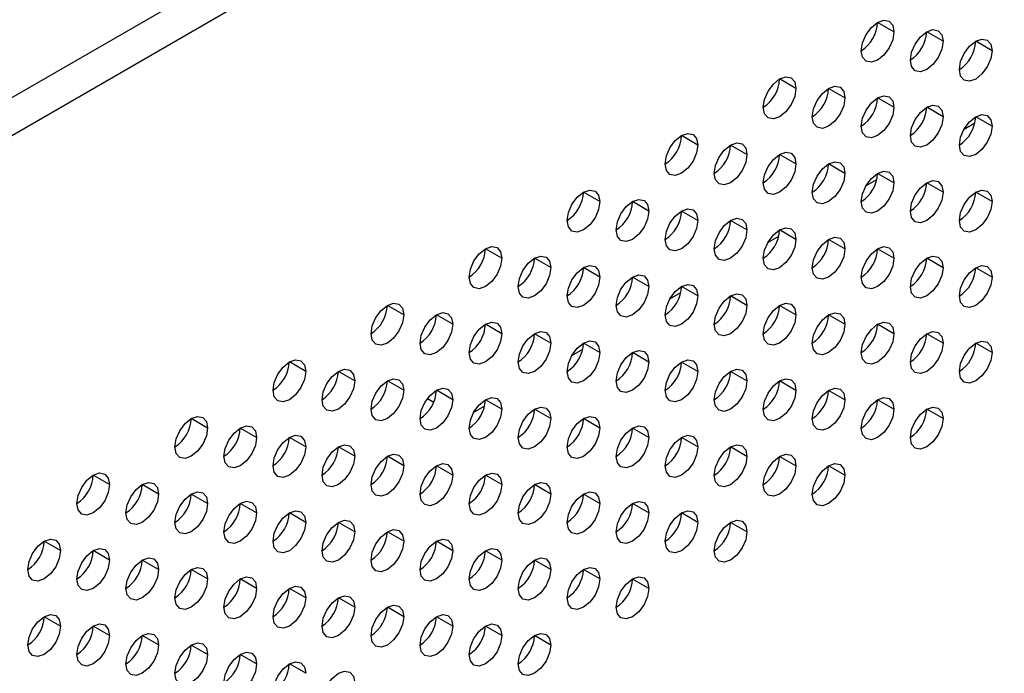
# Model space of a CAD drawing. Header units: millimetres. Extents: x 0 to 1118, y 0 to 864.
# Tile 265 of 304: x 988.74 to 995.84, y 692.96 to 697.67. Entities that reach past the tile are written whole.
import ezdxf

# ---------------------------------------------------------------- set-up
doc = ezdxf.new("R2010")
doc.units = ezdxf.units.MM

msp = doc.modelspace()

# ---------------------------------------------------------------- linework, layer by layer
at = {"color": 7, "linetype": 'Continuous', "lineweight": 25}
for p, q in [((926.1057, 660.9838), (999.8805, 703.5731)), ((926.2471, 660.7933), (999.9748, 703.3554)), ((995.0486, 697.5856), (994.9308, 697.6536)), ((995.4022, 697.5175), (995.2843, 697.5855)), ((995.7557, 697.4494), (995.6379, 697.5175)), ((994.3415, 697.1774), (994.2236, 697.2454)), ((994.695, 697.1093), (994.5772, 697.1773)), ((995.0486, 697.0412), (994.9308, 697.1093)), ((995.4022, 696.9732), (995.2843, 697.0412)), ((995.5537, 696.8837), (995.6324, 696.9291)), ((995.7557, 696.9051), (995.6379, 696.9731)), ((993.6344, 696.7692), (993.5165, 696.8372)), ((993.9879, 696.7011), (993.8701, 696.7691)), ((994.3415, 696.633), (994.2236, 696.7011)), ((994.695, 696.5649), (994.5772, 696.633)), ((995.0486, 696.4969), (994.9308, 696.5649)), ((994.8466, 696.4755), (994.9253, 696.5209)), ((995.4022, 696.4288), (995.2843, 696.4968)), ((992.9273, 696.361), (992.8094, 696.429)), ((995.7557, 696.3607), (995.6379, 696.4287)), ((993.2808, 696.2929), (993.163, 696.3609)), ((993.6344, 696.2248), (993.5165, 696.2929)), ((993.9879, 696.1567), (993.8701, 696.2248)), ((994.3415, 696.0887), (994.2236, 696.1567)), ((994.1395, 696.0673), (994.2182, 696.1127)), ((994.695, 696.0206), (994.5772, 696.0886)), ((992.2202, 695.9528), (992.1023, 696.0208)), ((995.0486, 695.9525), (994.9308, 696.0205)), ((992.5737, 695.8847), (992.4559, 695.9527)), ((995.4022, 695.8844), (995.2843, 695.9525)), ((992.9273, 695.8166), (992.8094, 695.8847)), ((995.7557, 695.8164), (995.6379, 695.8844)), ((993.2808, 695.7485), (993.163, 695.8166)), ((993.6344, 695.6805), (993.5165, 695.7485)), ((993.4323, 695.6591), (993.5111, 695.7045)), ((993.9879, 695.6124), (993.8701, 695.6804)), ((991.5131, 695.5446), (991.3952, 695.6126)), ((994.3415, 695.5443), (994.2236, 695.6123)), ((991.8666, 695.4765), (991.7488, 695.5445)), ((994.695, 695.4762), (994.5772, 695.5443)), ((992.2202, 695.4084), (992.1023, 695.4764)), ((995.0486, 695.4081), (994.9308, 695.4762)), ((992.5737, 695.3403), (992.4559, 695.4084)), ((995.4022, 695.3401), (995.2843, 695.4081)), ((992.7252, 695.2508), (992.804, 695.2963)), ((992.9273, 695.2723), (992.8094, 695.3403)), ((995.7557, 695.272), (995.6379, 695.34)), ((993.2808, 695.2042), (993.163, 695.2722)), ((990.806, 695.1364), (990.6881, 695.2044)), ((993.6344, 695.1361), (993.5165, 695.2041)), ((991.1595, 695.0683), (991.0417, 695.1363)), ((993.9879, 695.068), (993.8701, 695.1361)), ((991.5131, 695.0002), (991.3952, 695.0682)), ((991.8666, 694.9321), (991.7488, 695.0002)), ((994.3415, 694.9999), (994.2236, 695.068)), ((991.685, 694.9417), (991.73, 694.9157)), ((992.2202, 694.8641), (992.1023, 694.9321)), ((994.695, 694.9319), (994.5772, 694.9999)), ((995.0486, 694.8638), (994.9308, 694.9318)), ((992.0181, 694.8426), (992.0969, 694.8881)), ((992.5737, 694.796), (992.4559, 694.864)), ((995.4022, 694.7957), (995.2843, 694.8637)), ((990.0989, 694.7282), (989.981, 694.7962)), ((992.9273, 694.7279), (992.8094, 694.7959)), ((990.4524, 694.6601), (990.3346, 694.7281)), ((993.2808, 694.6598), (993.163, 694.7279)), ((990.806, 694.592), (990.6881, 694.66)), ((993.6344, 694.5917), (993.5165, 694.6598)), ((991.1595, 694.5239), (991.0417, 694.592)), ((993.9879, 694.5237), (993.8701, 694.5917)), ((991.5131, 694.4559), (991.3952, 694.5239)), ((994.3415, 694.4556), (994.2236, 694.5236)), ((991.8666, 694.3878), (991.7488, 694.4558)), ((994.695, 694.3875), (994.5772, 694.4555)), ((989.3917, 694.32), (989.2739, 694.388)), ((992.2202, 694.3197), (992.1023, 694.3877)), ((989.7453, 694.2519), (989.6275, 694.3199)), ((992.5737, 694.2516), (992.4559, 694.3196)), ((990.0989, 694.1838), (989.981, 694.2518)), ((992.9273, 694.1835), (992.8094, 694.2516)), ((990.4524, 694.1157), (990.3346, 694.1838)), ((993.2808, 694.1155), (993.163, 694.1835)), ((990.806, 694.0476), (990.6881, 694.1157)), ((993.6344, 694.0474), (993.5165, 694.1154)), ((991.1595, 693.9796), (991.0417, 694.0476)), ((993.9879, 693.9793), (993.8701, 694.0473)), ((991.5131, 693.9115), (991.3952, 693.9795)), ((989.0382, 693.8437), (988.9203, 693.9117)), ((991.8666, 693.8434), (991.7488, 693.9114)), ((989.3917, 693.7756), (989.2739, 693.8436)), ((992.2202, 693.7753), (992.1023, 693.8434)), ((989.7453, 693.7075), (989.6275, 693.7756)), ((992.5737, 693.7073), (992.4559, 693.7753)), ((990.0989, 693.6394), (989.981, 693.7075)), ((992.9273, 693.6392), (992.8094, 693.7072)), ((990.4524, 693.5714), (990.3346, 693.6394)), ((993.2808, 693.5711), (993.163, 693.6391)), ((990.806, 693.5033), (990.6881, 693.5713)), ((991.1595, 693.4352), (991.0417, 693.5032)), ((989.0382, 693.2993), (988.9203, 693.3674)), ((991.5131, 693.3671), (991.3952, 693.4352)), ((991.8666, 693.2991), (991.7488, 693.3671)), ((989.3917, 693.2312), (989.2739, 693.2993)), ((992.2202, 693.231), (992.1023, 693.299)), ((989.7453, 693.1632), (989.6275, 693.2312)), ((992.5737, 693.1629), (992.4559, 693.2309)), ((990.0989, 693.0951), (989.981, 693.1631)), ((990.4524, 693.027), (990.3346, 693.095)), ((990.806, 692.9589), (990.6881, 693.027))]:
    msp.add_line(p, q, dxfattribs=at)
at = {"color": 7, "linetype": 'Continuous', "lineweight": 25, "flags": 128}
for points in [[(994.8129, 697.4495), (994.8219, 697.5068), (994.8474, 697.5657), (994.8857, 697.6173), (994.9308, 697.6536), (994.9759, 697.6693), (995.0141, 697.6619), (995.0396, 697.6325), (995.0486, 697.5856)], [(995.0486, 697.5856), (995.0396, 697.5283), (995.0141, 697.4694), (994.9759, 697.4179), (994.9308, 697.3815), (994.8857, 697.3658), (994.8474, 697.3732), (994.8219, 697.4026), (994.8129, 697.4495)], [(995.1665, 697.3814), (995.1754, 697.4387), (995.201, 697.4976), (995.2392, 697.5492), (995.2843, 697.5856), (995.3294, 697.6012), (995.3676, 697.5938), (995.3932, 697.5644), (995.4022, 697.5175)], [(995.4022, 697.5175), (995.3932, 697.4603), (995.3676, 697.4014), (995.3294, 697.3498), (995.2843, 697.3134), (995.2392, 697.2977), (995.201, 697.3051), (995.1754, 697.3345), (995.1665, 697.3814)], [(995.52, 697.3134), (995.529, 697.3706), (995.5545, 697.4295), (995.5928, 697.4811), (995.6379, 697.5175), (995.683, 697.5332), (995.7212, 697.5257), (995.7467, 697.4963), (995.7557, 697.4494)], [(995.7557, 697.4494), (995.7467, 697.3922), (995.7212, 697.3333), (995.683, 697.2817), (995.6379, 697.2453), (995.5928, 697.2296), (995.5545, 697.2371), (995.529, 697.2665), (995.52, 697.3134)], [(994.1058, 697.0413), (994.1148, 697.0986), (994.1403, 697.1575), (994.1785, 697.209), (994.2236, 697.2454), (994.2687, 697.2611), (994.307, 697.2537), (994.3325, 697.2243), (994.3415, 697.1774)], [(994.3415, 697.1774), (994.3325, 697.1201), (994.307, 697.0612), (994.2687, 697.0097), (994.2236, 696.9733), (994.1785, 696.9576), (994.1403, 696.965), (994.1148, 696.9944), (994.1058, 697.0413)], [(994.4593, 696.9732), (994.4683, 697.0305), (994.4939, 697.0894), (994.5321, 697.141), (994.5772, 697.1774), (994.6223, 697.193), (994.6605, 697.1856), (994.6861, 697.1562), (994.695, 697.1093)], [(994.695, 697.1093), (994.6861, 697.0521), (994.6605, 696.9932), (994.6223, 696.9416), (994.5772, 696.9052), (994.5321, 696.8895), (994.4939, 696.8969), (994.4683, 696.9263), (994.4593, 696.9732)], [(994.8129, 696.9052), (994.8219, 696.9624), (994.8474, 697.0213), (994.8857, 697.0729), (994.9308, 697.1093), (994.9759, 697.125), (995.0141, 697.1175), (995.0396, 697.0881), (995.0486, 697.0412)], [(995.0486, 697.0412), (995.0396, 696.984), (995.0141, 696.9251), (994.9759, 696.8735), (994.9308, 696.8371), (994.8857, 696.8214), (994.8474, 696.8289), (994.8219, 696.8583), (994.8129, 696.9052)], [(995.1665, 696.8371), (995.1754, 696.8943), (995.201, 696.9532), (995.2392, 697.0048), (995.2843, 697.0412), (995.3294, 697.0569), (995.3676, 697.0495), (995.3932, 697.0201), (995.4022, 696.9732)], [(995.52, 696.769), (995.529, 696.8263), (995.5545, 696.8852), (995.5928, 696.9367), (995.6379, 696.9731), (995.683, 696.9888), (995.7212, 696.9814), (995.7467, 696.952), (995.7557, 696.9051)], [(995.4022, 696.9732), (995.3932, 696.9159), (995.3676, 696.857), (995.3294, 696.8054), (995.2843, 696.769), (995.2392, 696.7534), (995.201, 696.7608), (995.1754, 696.7902), (995.1665, 696.8371)], [(993.3987, 696.6331), (993.4077, 696.6904), (993.4332, 696.7493), (993.4714, 696.8008), (993.5165, 696.8372), (993.5616, 696.8529), (993.5999, 696.8455), (993.6254, 696.8161), (993.6344, 696.7692)], [(995.7557, 696.9051), (995.7467, 696.8478), (995.7212, 696.7889), (995.683, 696.7373), (995.6379, 696.701), (995.5928, 696.6853), (995.5545, 696.6927), (995.529, 696.7221), (995.52, 696.769)], [(993.7522, 696.565), (993.7612, 696.6223), (993.7868, 696.6812), (993.825, 696.7328), (993.8701, 696.7692), (993.9152, 696.7848), (993.9534, 696.7774), (993.979, 696.748), (993.9879, 696.7011)], [(993.6344, 696.7692), (993.6254, 696.7119), (993.5999, 696.653), (993.5616, 696.6015), (993.5165, 696.5651), (993.4714, 696.5494), (993.4332, 696.5568), (993.4077, 696.5862), (993.3987, 696.6331)], [(994.1058, 696.497), (994.1148, 696.5542), (994.1403, 696.6131), (994.1785, 696.6647), (994.2236, 696.7011), (994.2687, 696.7168), (994.307, 696.7093), (994.3325, 696.6799), (994.3415, 696.633)], [(993.9879, 696.7011), (993.979, 696.6438), (993.9534, 696.5849), (993.9152, 696.5334), (993.8701, 696.497), (993.825, 696.4813), (993.7868, 696.4887), (993.7612, 696.5181), (993.7522, 696.565)], [(994.4593, 696.4289), (994.4683, 696.4861), (994.4939, 696.545), (994.5321, 696.5966), (994.5772, 696.633), (994.6223, 696.6487), (994.6605, 696.6413), (994.6861, 696.6118), (994.695, 696.5649)], [(994.3415, 696.633), (994.3325, 696.5758), (994.307, 696.5169), (994.2687, 696.4653), (994.2236, 696.4289), (994.1785, 696.4132), (994.1403, 696.4207), (994.1148, 696.4501), (994.1058, 696.497)], [(994.695, 696.5649), (994.6861, 696.5077), (994.6605, 696.4488), (994.6223, 696.3972), (994.5772, 696.3608), (994.5321, 696.3451), (994.4939, 696.3526), (994.4683, 696.382), (994.4593, 696.4289)], [(994.8129, 696.3608), (994.8219, 696.4181), (994.8474, 696.477), (994.8857, 696.5285), (994.9308, 696.5649), (994.9759, 696.5806), (995.0141, 696.5732), (995.0396, 696.5438), (995.0486, 696.4969)], [(995.0486, 696.4969), (995.0396, 696.4396), (995.0141, 696.3807), (994.9759, 696.3291), (994.9308, 696.2927), (994.8857, 696.2771), (994.8474, 696.2845), (994.8219, 696.3139), (994.8129, 696.3608)], [(995.1665, 696.2927), (995.1754, 696.35), (995.201, 696.4089), (995.2392, 696.4605), (995.2843, 696.4968), (995.3294, 696.5125), (995.3676, 696.5051), (995.3932, 696.4757), (995.4022, 696.4288)], [(992.6916, 696.2249), (992.7006, 696.2822), (992.7261, 696.3411), (992.7643, 696.3926), (992.8094, 696.429), (992.8545, 696.4447), (992.8928, 696.4373), (992.9183, 696.4079), (992.9273, 696.361)], [(995.4022, 696.4288), (995.3932, 696.3715), (995.3676, 696.3126), (995.3294, 696.2611), (995.2843, 696.2247), (995.2392, 696.209), (995.201, 696.2164), (995.1754, 696.2458), (995.1665, 696.2927)], [(995.52, 696.2246), (995.529, 696.2819), (995.5545, 696.3408), (995.5928, 696.3924), (995.6379, 696.4288), (995.683, 696.4444), (995.7212, 696.437), (995.7467, 696.4076), (995.7557, 696.3607)], [(992.9273, 696.361), (992.9183, 696.3037), (992.8928, 696.2448), (992.8545, 696.1933), (992.8094, 696.1569), (992.7643, 696.1412), (992.7261, 696.1486), (992.7006, 696.178), (992.6916, 696.2249)], [(993.0451, 696.1568), (993.0541, 696.2141), (993.0797, 696.273), (993.1179, 696.3246), (993.163, 696.361), (993.2081, 696.3766), (993.2463, 696.3692), (993.2719, 696.3398), (993.2808, 696.2929)], [(995.7557, 696.3607), (995.7467, 696.3035), (995.7212, 696.2446), (995.683, 696.193), (995.6379, 696.1566), (995.5928, 696.1409), (995.5545, 696.1483), (995.529, 696.1777), (995.52, 696.2246)], [(993.2808, 696.2929), (993.2719, 696.2356), (993.2463, 696.1767), (993.2081, 696.1252), (993.163, 696.0888), (993.1179, 696.0731), (993.0797, 696.0805), (993.0541, 696.1099), (993.0451, 696.1568)], [(993.3987, 696.0888), (993.4077, 696.146), (993.4332, 696.2049), (993.4714, 696.2565), (993.5165, 696.2929), (993.5616, 696.3086), (993.5999, 696.3011), (993.6254, 696.2717), (993.6344, 696.2248)], [(993.6344, 696.2248), (993.6254, 696.1676), (993.5999, 696.1087), (993.5616, 696.0571), (993.5165, 696.0207), (993.4714, 696.005), (993.4332, 696.0125), (993.4077, 696.0419), (993.3987, 696.0888)], [(993.7522, 696.0207), (993.7612, 696.0779), (993.7868, 696.1368), (993.825, 696.1884), (993.8701, 696.2248), (993.9152, 696.2405), (993.9534, 696.233), (993.979, 696.2036), (993.9879, 696.1567)], [(993.9879, 696.1567), (993.979, 696.0995), (993.9534, 696.0406), (993.9152, 695.989), (993.8701, 695.9526), (993.825, 695.9369), (993.7868, 695.9444), (993.7612, 695.9738), (993.7522, 696.0207)], [(994.1058, 695.9526), (994.1148, 696.0099), (994.1403, 696.0688), (994.1785, 696.1203), (994.2236, 696.1567), (994.2687, 696.1724), (994.307, 696.165), (994.3325, 696.1356), (994.3415, 696.0887)], [(994.3415, 696.0887), (994.3325, 696.0314), (994.307, 695.9725), (994.2687, 695.9209), (994.2236, 695.8845), (994.1785, 695.8689), (994.1403, 695.8763), (994.1148, 695.9057), (994.1058, 695.9526)], [(994.4593, 695.8845), (994.4683, 695.9418), (994.4939, 696.0007), (994.5321, 696.0522), (994.5772, 696.0886), (994.6223, 696.1043), (994.6605, 696.0969), (994.6861, 696.0675), (994.695, 696.0206)], [(991.9845, 695.8167), (991.9934, 695.874), (992.019, 695.9329), (992.0572, 695.9844), (992.1023, 696.0208), (992.1474, 696.0365), (992.1857, 696.0291), (992.2112, 695.9997), (992.2202, 695.9528)], [(994.695, 696.0206), (994.6861, 695.9633), (994.6605, 695.9044), (994.6223, 695.8529), (994.5772, 695.8165), (994.5321, 695.8008), (994.4939, 695.8082), (994.4683, 695.8376), (994.4593, 695.8845)], [(994.8129, 695.8164), (994.8219, 695.8737), (994.8474, 695.9326), (994.8857, 695.9842), (994.9308, 696.0206), (994.9759, 696.0362), (995.0141, 696.0288), (995.0396, 695.9994), (995.0486, 695.9525)], [(992.2202, 695.9528), (992.2112, 695.8955), (992.1857, 695.8366), (992.1474, 695.785), (992.1023, 695.7487), (992.0572, 695.733), (992.019, 695.7404), (991.9934, 695.7698), (991.9845, 695.8167)], [(992.338, 695.7486), (992.347, 695.8059), (992.3725, 695.8648), (992.4108, 695.9164), (992.4559, 695.9528), (992.501, 695.9684), (992.5392, 695.961), (992.5648, 695.9316), (992.5737, 695.8847)], [(995.0486, 695.9525), (995.0396, 695.8953), (995.0141, 695.8364), (994.9759, 695.7848), (994.9308, 695.7484), (994.8857, 695.7327), (994.8474, 695.7401), (994.8219, 695.7695), (994.8129, 695.8164)], [(995.1665, 695.7484), (995.1754, 695.8056), (995.201, 695.8645), (995.2392, 695.9161), (995.2843, 695.9525), (995.3294, 695.9682), (995.3676, 695.9607), (995.3932, 695.9313), (995.4022, 695.8844)], [(992.5737, 695.8847), (992.5648, 695.8274), (992.5392, 695.7685), (992.501, 695.717), (992.4559, 695.6806), (992.4108, 695.6649), (992.3725, 695.6723), (992.347, 695.7017), (992.338, 695.7486)], [(992.6916, 695.6806), (992.7006, 695.7378), (992.7261, 695.7967), (992.7643, 695.8483), (992.8094, 695.8847), (992.8545, 695.9004), (992.8928, 695.8929), (992.9183, 695.8635), (992.9273, 695.8166)], [(995.4022, 695.8844), (995.3932, 695.8272), (995.3676, 695.7683), (995.3294, 695.7167), (995.2843, 695.6803), (995.2392, 695.6646), (995.201, 695.6721), (995.1754, 695.7015), (995.1665, 695.7484)], [(995.52, 695.6803), (995.529, 695.7375), (995.5545, 695.7964), (995.5928, 695.848), (995.6379, 695.8844), (995.683, 695.9001), (995.7212, 695.8927), (995.7467, 695.8633), (995.7557, 695.8164)], [(992.9273, 695.8166), (992.9183, 695.7594), (992.8928, 695.7005), (992.8545, 695.6489), (992.8094, 695.6125), (992.7643, 695.5968), (992.7261, 695.6042), (992.7006, 695.6337), (992.6916, 695.6806)], [(993.0451, 695.6125), (993.0541, 695.6697), (993.0797, 695.7286), (993.1179, 695.7802), (993.163, 695.8166), (993.2081, 695.8323), (993.2463, 695.8248), (993.2719, 695.7954), (993.2808, 695.7485)], [(995.7557, 695.8164), (995.7467, 695.7591), (995.7212, 695.7002), (995.683, 695.6486), (995.6379, 695.6122), (995.5928, 695.5966), (995.5545, 695.604), (995.529, 695.6334), (995.52, 695.6803)], [(993.2808, 695.7485), (993.2719, 695.6913), (993.2463, 695.6324), (993.2081, 695.5808), (993.163, 695.5444), (993.1179, 695.5287), (993.0797, 695.5362), (993.0541, 695.5656), (993.0451, 695.6125)], [(993.3987, 695.5444), (993.4077, 695.6017), (993.4332, 695.6606), (993.4714, 695.7121), (993.5165, 695.7485), (993.5616, 695.7642), (993.5999, 695.7568), (993.6254, 695.7274), (993.6344, 695.6805)], [(993.6344, 695.6805), (993.6254, 695.6232), (993.5999, 695.5643), (993.5616, 695.5127), (993.5165, 695.4763), (993.4714, 695.4607), (993.4332, 695.4681), (993.4077, 695.4975), (993.3987, 695.5444)], [(993.7522, 695.4763), (993.7612, 695.5336), (993.7868, 695.5925), (993.825, 695.644), (993.8701, 695.6804), (993.9152, 695.6961), (993.9534, 695.6887), (993.979, 695.6593), (993.9879, 695.6124)], [(991.2774, 695.4085), (991.2863, 695.4658), (991.3119, 695.5247), (991.3501, 695.5762), (991.3952, 695.6126), (991.4403, 695.6283), (991.4786, 695.6209), (991.5041, 695.5915), (991.5131, 695.5446)], [(993.9879, 695.6124), (993.979, 695.5551), (993.9534, 695.4962), (993.9152, 695.4447), (993.8701, 695.4083), (993.825, 695.3926), (993.7868, 695.4), (993.7612, 695.4294), (993.7522, 695.4763)], [(994.1058, 695.4082), (994.1148, 695.4655), (994.1403, 695.5244), (994.1785, 695.576), (994.2236, 695.6124), (994.2687, 695.628), (994.307, 695.6206), (994.3325, 695.5912), (994.3415, 695.5443)], [(991.5131, 695.5446), (991.5041, 695.4873), (991.4786, 695.4284), (991.4403, 695.3768), (991.3952, 695.3404), (991.3501, 695.3248), (991.3119, 695.3322), (991.2863, 695.3616), (991.2774, 695.4085)], [(991.6309, 695.3404), (991.6399, 695.3977), (991.6654, 695.4566), (991.7037, 695.5082), (991.7488, 695.5445), (991.7939, 695.5602), (991.8321, 695.5528), (991.8577, 695.5234), (991.8666, 695.4765)], [(994.3415, 695.5443), (994.3325, 695.487), (994.307, 695.4281), (994.2687, 695.3766), (994.2236, 695.3402), (994.1785, 695.3245), (994.1403, 695.3319), (994.1148, 695.3613), (994.1058, 695.4082)], [(994.4593, 695.3402), (994.4683, 695.3974), (994.4939, 695.4563), (994.5321, 695.5079), (994.5772, 695.5443), (994.6223, 695.56), (994.6605, 695.5525), (994.6861, 695.5231), (994.695, 695.4762)], [(991.8666, 695.4765), (991.8577, 695.4192), (991.8321, 695.3603), (991.7939, 695.3088), (991.7488, 695.2724), (991.7037, 695.2567), (991.6654, 695.2641), (991.6399, 695.2935), (991.6309, 695.3404)], [(991.9845, 695.2723), (991.9934, 695.3296), (992.019, 695.3885), (992.0572, 695.4401), (992.1023, 695.4765), (992.1474, 695.4921), (992.1857, 695.4847), (992.2112, 695.4553), (992.2202, 695.4084)], [(994.695, 695.4762), (994.6861, 695.419), (994.6605, 695.3601), (994.6223, 695.3085), (994.5772, 695.2721), (994.5321, 695.2564), (994.4939, 695.2639), (994.4683, 695.2933), (994.4593, 695.3402)], [(994.8129, 695.2721), (994.8219, 695.3293), (994.8474, 695.3882), (994.8857, 695.4398), (994.9308, 695.4762), (994.9759, 695.4919), (995.0141, 695.4845), (995.0396, 695.4551), (995.0486, 695.4081)], [(992.2202, 695.4084), (992.2112, 695.3512), (992.1857, 695.2923), (992.1474, 695.2407), (992.1023, 695.2043), (992.0572, 695.1886), (992.019, 695.196), (991.9934, 695.2254), (991.9845, 695.2723)], [(992.338, 695.2043), (992.347, 695.2615), (992.3725, 695.3204), (992.4108, 695.372), (992.4559, 695.4084), (992.501, 695.4241), (992.5392, 695.4166), (992.5648, 695.3872), (992.5737, 695.3403)], [(992.6916, 695.1362), (992.7006, 695.1934), (992.7261, 695.2523), (992.7643, 695.3039), (992.8094, 695.3403), (992.8545, 695.356), (992.8928, 695.3486), (992.9183, 695.3192), (992.9273, 695.2723)], [(995.0486, 695.4081), (995.0396, 695.3509), (995.0141, 695.292), (994.9759, 695.2404), (994.9308, 695.204), (994.8857, 695.1883), (994.8474, 695.1958), (994.8219, 695.2252), (994.8129, 695.2721)], [(995.1665, 695.204), (995.1754, 695.2613), (995.201, 695.3202), (995.2392, 695.3717), (995.2843, 695.4081), (995.3294, 695.4238), (995.3676, 695.4164), (995.3932, 695.387), (995.4022, 695.3401)], [(995.52, 695.1359), (995.529, 695.1932), (995.5545, 695.2521), (995.5928, 695.3037), (995.6379, 695.34), (995.683, 695.3557), (995.7212, 695.3483), (995.7467, 695.3189), (995.7557, 695.272)], [(992.5737, 695.3403), (992.5648, 695.2831), (992.5392, 695.2242), (992.501, 695.1726), (992.4559, 695.1362), (992.4108, 695.1205), (992.3725, 695.128), (992.347, 695.1574), (992.338, 695.2043)], [(993.0451, 695.0681), (993.0541, 695.1254), (993.0797, 695.1843), (993.1179, 695.2358), (993.163, 695.2722), (993.2081, 695.2879), (993.2463, 695.2805), (993.2719, 695.2511), (993.2808, 695.2042)], [(995.4022, 695.3401), (995.3932, 695.2828), (995.3676, 695.2239), (995.3294, 695.1723), (995.2843, 695.1359), (995.2392, 695.1203), (995.201, 695.1277), (995.1754, 695.1571), (995.1665, 695.204)], [(990.5703, 695.0003), (990.5792, 695.0576), (990.6048, 695.1165), (990.643, 695.168), (990.6881, 695.2044), (990.7332, 695.2201), (990.7714, 695.2127), (990.797, 695.1833), (990.806, 695.1364)], [(992.9273, 695.2723), (992.9183, 695.215), (992.8928, 695.1561), (992.8545, 695.1045), (992.8094, 695.0681), (992.7643, 695.0525), (992.7261, 695.0599), (992.7006, 695.0893), (992.6916, 695.1362)], [(993.3987, 695), (993.4077, 695.0573), (993.4332, 695.1162), (993.4714, 695.1678), (993.5165, 695.2042), (993.5616, 695.2198), (993.5999, 695.2124), (993.6254, 695.183), (993.6344, 695.1361)], [(995.7557, 695.272), (995.7467, 695.2147), (995.7212, 695.1558), (995.683, 695.1043), (995.6379, 695.0679), (995.5928, 695.0522), (995.5545, 695.0596), (995.529, 695.089), (995.52, 695.1359)], [(990.9238, 694.9322), (990.9328, 694.9895), (990.9583, 695.0484), (990.9966, 695.1), (991.0417, 695.1363), (991.0868, 695.152), (991.125, 695.1446), (991.1505, 695.1152), (991.1595, 695.0683)], [(993.2808, 695.2042), (993.2719, 695.1469), (993.2463, 695.088), (993.2081, 695.0365), (993.163, 695.0001), (993.1179, 694.9844), (993.0797, 694.9918), (993.0541, 695.0212), (993.0451, 695.0681)], [(993.7522, 694.932), (993.7612, 694.9892), (993.7868, 695.0481), (993.825, 695.0997), (993.8701, 695.1361), (993.9152, 695.1518), (993.9534, 695.1443), (993.979, 695.1149), (993.9879, 695.068)], [(990.806, 695.1364), (990.797, 695.0791), (990.7714, 695.0202), (990.7332, 694.9686), (990.6881, 694.9322), (990.643, 694.9166), (990.6048, 694.924), (990.5792, 694.9534), (990.5703, 695.0003)], [(991.2774, 694.8641), (991.2863, 694.9214), (991.3119, 694.9803), (991.3501, 695.0319), (991.3952, 695.0683), (991.4403, 695.0839), (991.4786, 695.0765), (991.5041, 695.0471), (991.5131, 695.0002)], [(993.6344, 695.1361), (993.6254, 695.0788), (993.5999, 695.0199), (993.5616, 694.9684), (993.5165, 694.932), (993.4714, 694.9163), (993.4332, 694.9237), (993.4077, 694.9531), (993.3987, 695)], [(994.1058, 694.8639), (994.1148, 694.9211), (994.1403, 694.98), (994.1785, 695.0316), (994.2236, 695.068), (994.2687, 695.0837), (994.307, 695.0762), (994.3325, 695.0468), (994.3415, 694.9999)], [(991.1595, 695.0683), (991.1505, 695.011), (991.125, 694.9521), (991.0868, 694.9006), (991.0417, 694.8642), (990.9966, 694.8485), (990.9583, 694.8559), (990.9328, 694.8853), (990.9238, 694.9322)], [(991.5131, 695.0002), (991.5041, 694.943), (991.4786, 694.8841), (991.4403, 694.8325), (991.3952, 694.7961), (991.3501, 694.7804), (991.3119, 694.7878), (991.2863, 694.8172), (991.2774, 694.8641)], [(991.6309, 694.7961), (991.6399, 694.8533), (991.6654, 694.9122), (991.7037, 694.9638), (991.7488, 695.0002), (991.7939, 695.0159), (991.8321, 695.0084), (991.8577, 694.979), (991.8666, 694.9321)], [(993.9879, 695.068), (993.979, 695.0108), (993.9534, 694.9519), (993.9152, 694.9003), (993.8701, 694.8639), (993.825, 694.8482), (993.7868, 694.8557), (993.7612, 694.8851), (993.7522, 694.932)], [(994.3415, 694.9999), (994.3325, 694.9427), (994.307, 694.8838), (994.2687, 694.8322), (994.2236, 694.7958), (994.1785, 694.7801), (994.1403, 694.7876), (994.1148, 694.817), (994.1058, 694.8639)], [(994.4593, 694.7958), (994.4683, 694.8531), (994.4939, 694.912), (994.5321, 694.9635), (994.5772, 694.9999), (994.6223, 695.0156), (994.6605, 695.0082), (994.6861, 694.9788), (994.695, 694.9319)], [(991.8666, 694.9321), (991.8577, 694.8749), (991.8321, 694.816), (991.7939, 694.7644), (991.7488, 694.728), (991.7037, 694.7123), (991.6654, 694.7198), (991.6399, 694.7492), (991.6309, 694.7961)], [(991.9845, 694.728), (991.9934, 694.7852), (992.019, 694.8441), (992.0572, 694.8957), (992.1023, 694.9321), (992.1474, 694.9478), (992.1857, 694.9404), (992.2112, 694.911), (992.2202, 694.8641)], [(994.695, 694.9319), (994.6861, 694.8746), (994.6605, 694.8157), (994.6223, 694.7641), (994.5772, 694.7277), (994.5321, 694.7121), (994.4939, 694.7195), (994.4683, 694.7489), (994.4593, 694.7958)], [(994.8129, 694.7277), (994.8219, 694.785), (994.8474, 694.8439), (994.8857, 694.8955), (994.9308, 694.9318), (994.9759, 694.9475), (995.0141, 694.9401), (995.0396, 694.9107), (995.0486, 694.8638)], [(992.2202, 694.8641), (992.2112, 694.8068), (992.1857, 694.7479), (992.1474, 694.6963), (992.1023, 694.6599), (992.0572, 694.6443), (992.019, 694.6517), (991.9934, 694.6811), (991.9845, 694.728)], [(992.338, 694.6599), (992.347, 694.7172), (992.3725, 694.7761), (992.4108, 694.8276), (992.4559, 694.864), (992.501, 694.8797), (992.5392, 694.8723), (992.5648, 694.8429), (992.5737, 694.796)], [(995.0486, 694.8638), (995.0396, 694.8065), (995.0141, 694.7476), (994.9759, 694.6961), (994.9308, 694.6597), (994.8857, 694.644), (994.8474, 694.6514), (994.8219, 694.6808), (994.8129, 694.7277)], [(995.1665, 694.6596), (995.1754, 694.7169), (995.201, 694.7758), (995.2392, 694.8274), (995.2843, 694.8638), (995.3294, 694.8794), (995.3676, 694.872), (995.3932, 694.8426), (995.4022, 694.7957)], [(989.8632, 694.5921), (989.8721, 694.6494), (989.8977, 694.7083), (989.9359, 694.7598), (989.981, 694.7962), (990.0261, 694.8119), (990.0643, 694.8045), (990.0899, 694.7751), (990.0989, 694.7282)], [(992.5737, 694.796), (992.5648, 694.7387), (992.5392, 694.6798), (992.501, 694.6282), (992.4559, 694.5919), (992.4108, 694.5762), (992.3725, 694.5836), (992.347, 694.613), (992.338, 694.6599)], [(992.6916, 694.5918), (992.7006, 694.6491), (992.7261, 694.708), (992.7643, 694.7596), (992.8094, 694.796), (992.8545, 694.8116), (992.8928, 694.8042), (992.9183, 694.7748), (992.9273, 694.7279)], [(995.4022, 694.7957), (995.3932, 694.7385), (995.3676, 694.6796), (995.3294, 694.628), (995.2843, 694.5916), (995.2392, 694.5759), (995.201, 694.5833), (995.1754, 694.6127), (995.1665, 694.6596)], [(990.0989, 694.7282), (990.0899, 694.6709), (990.0643, 694.612), (990.0261, 694.5604), (989.981, 694.524), (989.9359, 694.5084), (989.8977, 694.5158), (989.8721, 694.5452), (989.8632, 694.5921)], [(990.2167, 694.524), (990.2257, 694.5813), (990.2512, 694.6402), (990.2895, 694.6917), (990.3346, 694.7281), (990.3797, 694.7438), (990.4179, 694.7364), (990.4434, 694.707), (990.4524, 694.6601)], [(992.9273, 694.7279), (992.9183, 694.6706), (992.8928, 694.6117), (992.8545, 694.5602), (992.8094, 694.5238), (992.7643, 694.5081), (992.7261, 694.5155), (992.7006, 694.5449), (992.6916, 694.5918)], [(993.0451, 694.5238), (993.0541, 694.581), (993.0797, 694.6399), (993.1179, 694.6915), (993.163, 694.7279), (993.2081, 694.7436), (993.2463, 694.7361), (993.2719, 694.7067), (993.2808, 694.6598)], [(990.4524, 694.6601), (990.4434, 694.6028), (990.4179, 694.5439), (990.3797, 694.4924), (990.3346, 694.456), (990.2895, 694.4403), (990.2512, 694.4477), (990.2257, 694.4771), (990.2167, 694.524)], [(990.5703, 694.4559), (990.5792, 694.5132), (990.6048, 694.5721), (990.643, 694.6237), (990.6881, 694.6601), (990.7332, 694.6757), (990.7714, 694.6683), (990.797, 694.6389), (990.806, 694.592)], [(993.2808, 694.6598), (993.2719, 694.6026), (993.2463, 694.5437), (993.2081, 694.4921), (993.163, 694.4557), (993.1179, 694.44), (993.0797, 694.4474), (993.0541, 694.4769), (993.0451, 694.5238)], [(993.3987, 694.4557), (993.4077, 694.5129), (993.4332, 694.5718), (993.4714, 694.6234), (993.5165, 694.6598), (993.5616, 694.6755), (993.5999, 694.668), (993.6254, 694.6386), (993.6344, 694.5917)], [(990.806, 694.592), (990.797, 694.5347), (990.7714, 694.4758), (990.7332, 694.4243), (990.6881, 694.3879), (990.643, 694.3722), (990.6048, 694.3796), (990.5792, 694.409), (990.5703, 694.4559)], [(990.9238, 694.3879), (990.9328, 694.4451), (990.9583, 694.504), (990.9966, 694.5556), (991.0417, 694.592), (991.0868, 694.6077), (991.125, 694.6002), (991.1505, 694.5708), (991.1595, 694.5239)], [(993.6344, 694.5917), (993.6254, 694.5345), (993.5999, 694.4756), (993.5616, 694.424), (993.5165, 694.3876), (993.4714, 694.3719), (993.4332, 694.3794), (993.4077, 694.4088), (993.3987, 694.4557)], [(993.7522, 694.3876), (993.7612, 694.4449), (993.7868, 694.5038), (993.825, 694.5553), (993.8701, 694.5917), (993.9152, 694.6074), (993.9534, 694.6), (993.979, 694.5706), (993.9879, 694.5237)], [(991.1595, 694.5239), (991.1505, 694.4667), (991.125, 694.4078), (991.0868, 694.3562), (991.0417, 694.3198), (990.9966, 694.3041), (990.9583, 694.3116), (990.9328, 694.341), (990.9238, 694.3879)], [(991.2774, 694.3198), (991.2863, 694.377), (991.3119, 694.4359), (991.3501, 694.4875), (991.3952, 694.5239), (991.4403, 694.5396), (991.4786, 694.5322), (991.5041, 694.5028), (991.5131, 694.4559)], [(993.9879, 694.5237), (993.979, 694.4664), (993.9534, 694.4075), (993.9152, 694.3559), (993.8701, 694.3195), (993.825, 694.3039), (993.7868, 694.3113), (993.7612, 694.3407), (993.7522, 694.3876)], [(994.1058, 694.3195), (994.1148, 694.3768), (994.1403, 694.4357), (994.1785, 694.4872), (994.2236, 694.5236), (994.2687, 694.5393), (994.307, 694.5319), (994.3325, 694.5025), (994.3415, 694.4556)], [(991.5131, 694.4559), (991.5041, 694.3986), (991.4786, 694.3397), (991.4403, 694.2881), (991.3952, 694.2517), (991.3501, 694.2361), (991.3119, 694.2435), (991.2863, 694.2729), (991.2774, 694.3198)], [(991.6309, 694.2517), (991.6399, 694.309), (991.6654, 694.3679), (991.7037, 694.4194), (991.7488, 694.4558), (991.7939, 694.4715), (991.8321, 694.4641), (991.8577, 694.4347), (991.8666, 694.3878)], [(994.3415, 694.4556), (994.3325, 694.3983), (994.307, 694.3394), (994.2687, 694.2879), (994.2236, 694.2515), (994.1785, 694.2358), (994.1403, 694.2432), (994.1148, 694.2726), (994.1058, 694.3195)], [(994.4593, 694.2514), (994.4683, 694.3087), (994.4939, 694.3676), (994.5321, 694.4192), (994.5772, 694.4556), (994.6223, 694.4712), (994.6605, 694.4638), (994.6861, 694.4344), (994.695, 694.3875)], [(989.156, 694.1839), (989.165, 694.2411), (989.1906, 694.3), (989.2288, 694.3516), (989.2739, 694.388), (989.319, 694.4037), (989.3572, 694.3963), (989.3828, 694.3669), (989.3917, 694.32)], [(991.8666, 694.3878), (991.8577, 694.3305), (991.8321, 694.2716), (991.7939, 694.22), (991.7488, 694.1836), (991.7037, 694.168), (991.6654, 694.1754), (991.6399, 694.2048), (991.6309, 694.2517)], [(991.9845, 694.1836), (991.9934, 694.2409), (992.019, 694.2998), (992.0572, 694.3514), (992.1023, 694.3878), (992.1474, 694.4034), (992.1857, 694.396), (992.2112, 694.3666), (992.2202, 694.3197)], [(994.695, 694.3875), (994.6861, 694.3302), (994.6605, 694.2713), (994.6223, 694.2198), (994.5772, 694.1834), (994.5321, 694.1677), (994.4939, 694.1751), (994.4683, 694.2045), (994.4593, 694.2514)], [(989.3917, 694.32), (989.3828, 694.2627), (989.3572, 694.2038), (989.319, 694.1522), (989.2739, 694.1158), (989.2288, 694.1002), (989.1906, 694.1076), (989.165, 694.137), (989.156, 694.1839)], [(989.5096, 694.1158), (989.5186, 694.1731), (989.5441, 694.232), (989.5824, 694.2835), (989.6275, 694.3199), (989.6726, 694.3356), (989.7108, 694.3282), (989.7363, 694.2988), (989.7453, 694.2519)], [(992.2202, 694.3197), (992.2112, 694.2624), (992.1857, 694.2035), (992.1474, 694.152), (992.1023, 694.1156), (992.0572, 694.0999), (992.019, 694.1073), (991.9934, 694.1367), (991.9845, 694.1836)], [(992.338, 694.1155), (992.347, 694.1728), (992.3725, 694.2317), (992.4108, 694.2833), (992.4559, 694.3197), (992.501, 694.3353), (992.5392, 694.3279), (992.5648, 694.2985), (992.5737, 694.2516)], [(989.7453, 694.2519), (989.7363, 694.1946), (989.7108, 694.1357), (989.6726, 694.0842), (989.6275, 694.0478), (989.5824, 694.0321), (989.5441, 694.0395), (989.5186, 694.0689), (989.5096, 694.1158)], [(989.8632, 694.0477), (989.8721, 694.105), (989.8977, 694.1639), (989.9359, 694.2155), (989.981, 694.2519), (990.0261, 694.2675), (990.0643, 694.2601), (990.0899, 694.2307), (990.0989, 694.1838)], [(992.5737, 694.2516), (992.5648, 694.1944), (992.5392, 694.1355), (992.501, 694.0839), (992.4559, 694.0475), (992.4108, 694.0318), (992.3725, 694.0392), (992.347, 694.0686), (992.338, 694.1155)], [(992.6916, 694.0475), (992.7006, 694.1047), (992.7261, 694.1636), (992.7643, 694.2152), (992.8094, 694.2516), (992.8545, 694.2673), (992.8928, 694.2598), (992.9183, 694.2304), (992.9273, 694.1835)], [(990.0989, 694.1838), (990.0899, 694.1265), (990.0643, 694.0676), (990.0261, 694.0161), (989.981, 693.9797), (989.9359, 693.964), (989.8977, 693.9714), (989.8721, 694.0008), (989.8632, 694.0477)], [(990.2167, 693.9797), (990.2257, 694.0369), (990.2512, 694.0958), (990.2895, 694.1474), (990.3346, 694.1838), (990.3797, 694.1995), (990.4179, 694.192), (990.4434, 694.1626), (990.4524, 694.1157)], [(992.9273, 694.1835), (992.9183, 694.1263), (992.8928, 694.0674), (992.8545, 694.0158), (992.8094, 693.9794), (992.7643, 693.9637), (992.7261, 693.9712), (992.7006, 694.0006), (992.6916, 694.0475)], [(993.0451, 693.9794), (993.0541, 694.0366), (993.0797, 694.0955), (993.1179, 694.1471), (993.163, 694.1835), (993.2081, 694.1992), (993.2463, 694.1918), (993.2719, 694.1624), (993.2808, 694.1155)], [(990.4524, 694.1157), (990.4434, 694.0585), (990.4179, 693.9996), (990.3797, 693.948), (990.3346, 693.9116), (990.2895, 693.8959), (990.2512, 693.9034), (990.2257, 693.9328), (990.2167, 693.9797)], [(990.5703, 693.9116), (990.5792, 693.9688), (990.6048, 694.0277), (990.643, 694.0793), (990.6881, 694.1157), (990.7332, 694.1314), (990.7714, 694.1239), (990.797, 694.0945), (990.806, 694.0476)], [(993.2808, 694.1155), (993.2719, 694.0582), (993.2463, 693.9993), (993.2081, 693.9477), (993.163, 693.9113), (993.1179, 693.8957), (993.0797, 693.9031), (993.0541, 693.9325), (993.0451, 693.9794)], [(993.3987, 693.9113), (993.4077, 693.9686), (993.4332, 694.0275), (993.4714, 694.079), (993.5165, 694.1154), (993.5616, 694.1311), (993.5999, 694.1237), (993.6254, 694.0943), (993.6344, 694.0474)], [(990.806, 694.0476), (990.797, 693.9904), (990.7714, 693.9315), (990.7332, 693.8799), (990.6881, 693.8435), (990.643, 693.8278), (990.6048, 693.8353), (990.5792, 693.8647), (990.5703, 693.9116)], [(990.9238, 693.8435), (990.9328, 693.9008), (990.9583, 693.9597), (990.9966, 694.0112), (991.0417, 694.0476), (991.0868, 694.0633), (991.125, 694.0559), (991.1505, 694.0265), (991.1595, 693.9796)], [(993.6344, 694.0474), (993.6254, 693.9901), (993.5999, 693.9312), (993.5616, 693.8797), (993.5165, 693.8433), (993.4714, 693.8276), (993.4332, 693.835), (993.4077, 693.8644), (993.3987, 693.9113)], [(993.7522, 693.8432), (993.7612, 693.9005), (993.7868, 693.9594), (993.825, 694.011), (993.8701, 694.0474), (993.9152, 694.063), (993.9534, 694.0556), (993.979, 694.0262), (993.9879, 693.9793)], [(991.1595, 693.9796), (991.1505, 693.9223), (991.125, 693.8634), (991.0868, 693.8118), (991.0417, 693.7754), (990.9966, 693.7598), (990.9583, 693.7672), (990.9328, 693.7966), (990.9238, 693.8435)], [(991.2774, 693.7754), (991.2863, 693.8327), (991.3119, 693.8916), (991.3501, 693.9432), (991.3952, 693.9795), (991.4403, 693.9952), (991.4786, 693.9878), (991.5041, 693.9584), (991.5131, 693.9115)], [(993.9879, 693.9793), (993.979, 693.922), (993.9534, 693.8631), (993.9152, 693.8116), (993.8701, 693.7752), (993.825, 693.7595), (993.7868, 693.7669), (993.7612, 693.7963), (993.7522, 693.8432)], [(988.8025, 693.7076), (988.8115, 693.7649), (988.837, 693.8238), (988.8752, 693.8753), (988.9203, 693.9117), (988.9654, 693.9274), (989.0037, 693.92), (989.0292, 693.8906), (989.0382, 693.8437)], [(991.5131, 693.9115), (991.5041, 693.8542), (991.4786, 693.7953), (991.4403, 693.7438), (991.3952, 693.7074), (991.3501, 693.6917), (991.3119, 693.6991), (991.2863, 693.7285), (991.2774, 693.7754)], [(991.6309, 693.7073), (991.6399, 693.7646), (991.6654, 693.8235), (991.7037, 693.8751), (991.7488, 693.9115), (991.7939, 693.9271), (991.8321, 693.9197), (991.8577, 693.8903), (991.8666, 693.8434)], [(989.0382, 693.8437), (989.0292, 693.7864), (989.0037, 693.7275), (988.9654, 693.6759), (988.9203, 693.6396), (988.8752, 693.6239), (988.837, 693.6313), (988.8115, 693.6607), (988.8025, 693.7076)], [(989.156, 693.6395), (989.165, 693.6968), (989.1906, 693.7557), (989.2288, 693.8073), (989.2739, 693.8437), (989.319, 693.8593), (989.3572, 693.8519), (989.3828, 693.8225), (989.3917, 693.7756)], [(991.8666, 693.8434), (991.8577, 693.7862), (991.8321, 693.7273), (991.7939, 693.6757), (991.7488, 693.6393), (991.7037, 693.6236), (991.6654, 693.631), (991.6399, 693.6604), (991.6309, 693.7073)], [(991.9845, 693.6393), (991.9934, 693.6965), (992.019, 693.7554), (992.0572, 693.807), (992.1023, 693.8434), (992.1474, 693.8591), (992.1857, 693.8516), (992.2112, 693.8222), (992.2202, 693.7753)], [(989.3917, 693.7756), (989.3828, 693.7183), (989.3572, 693.6594), (989.319, 693.6079), (989.2739, 693.5715), (989.2288, 693.5558), (989.1906, 693.5632), (989.165, 693.5926), (989.156, 693.6395)], [(989.5096, 693.5715), (989.5186, 693.6287), (989.5441, 693.6876), (989.5824, 693.7392), (989.6275, 693.7756), (989.6726, 693.7913), (989.7108, 693.7838), (989.7363, 693.7544), (989.7453, 693.7075)], [(989.8632, 693.5034), (989.8721, 693.5606), (989.8977, 693.6195), (989.9359, 693.6711), (989.981, 693.7075), (990.0261, 693.7232), (990.0643, 693.7157), (990.0899, 693.6863), (990.0989, 693.6394)], [(992.2202, 693.7753), (992.2112, 693.7181), (992.1857, 693.6592), (992.1474, 693.6076), (992.1023, 693.5712), (992.0572, 693.5555), (992.019, 693.563), (991.9934, 693.5924), (991.9845, 693.6393)], [(992.338, 693.5712), (992.347, 693.6284), (992.3725, 693.6873), (992.4108, 693.7389), (992.4559, 693.7753), (992.501, 693.791), (992.5392, 693.7836), (992.5648, 693.7542), (992.5737, 693.7073)], [(992.6916, 693.5031), (992.7006, 693.5604), (992.7261, 693.6193), (992.7643, 693.6708), (992.8094, 693.7072), (992.8545, 693.7229), (992.8928, 693.7155), (992.9183, 693.6861), (992.9273, 693.6392)], [(989.7453, 693.7075), (989.7363, 693.6503), (989.7108, 693.5914), (989.6726, 693.5398), (989.6275, 693.5034), (989.5824, 693.4877), (989.5441, 693.4951), (989.5186, 693.5246), (989.5096, 693.5715)], [(990.2167, 693.4353), (990.2257, 693.4926), (990.2512, 693.5515), (990.2895, 693.603), (990.3346, 693.6394), (990.3797, 693.6551), (990.4179, 693.6477), (990.4434, 693.6183), (990.4524, 693.5714)], [(992.5737, 693.7073), (992.5648, 693.65), (992.5392, 693.5911), (992.501, 693.5395), (992.4559, 693.5031), (992.4108, 693.4875), (992.3725, 693.4949), (992.347, 693.5243), (992.338, 693.5712)], [(993.0451, 693.435), (993.0541, 693.4923), (993.0797, 693.5512), (993.1179, 693.6028), (993.163, 693.6392), (993.2081, 693.6548), (993.2463, 693.6474), (993.2719, 693.618), (993.2808, 693.5711)], [(990.0989, 693.6394), (990.0899, 693.5822), (990.0643, 693.5233), (990.0261, 693.4717), (989.981, 693.4353), (989.9359, 693.4196), (989.8977, 693.4271), (989.8721, 693.4565), (989.8632, 693.5034)], [(990.5703, 693.3672), (990.5792, 693.4245), (990.6048, 693.4834), (990.643, 693.5349), (990.6881, 693.5713), (990.7332, 693.587), (990.7714, 693.5796), (990.797, 693.5502), (990.806, 693.5033)], [(992.9273, 693.6392), (992.9183, 693.5819), (992.8928, 693.523), (992.8545, 693.4714), (992.8094, 693.4351), (992.7643, 693.4194), (992.7261, 693.4268), (992.7006, 693.4562), (992.6916, 693.5031)], [(990.4524, 693.5714), (990.4434, 693.5141), (990.4179, 693.4552), (990.3797, 693.4036), (990.3346, 693.3672), (990.2895, 693.3516), (990.2512, 693.359), (990.2257, 693.3884), (990.2167, 693.4353)], [(990.9238, 693.2991), (990.9328, 693.3564), (990.9583, 693.4153), (990.9966, 693.4669), (991.0417, 693.5033), (991.0868, 693.5189), (991.125, 693.5115), (991.1505, 693.4821), (991.1595, 693.4352)], [(993.2808, 693.5711), (993.2719, 693.5138), (993.2463, 693.4549), (993.2081, 693.4034), (993.163, 693.367), (993.1179, 693.3513), (993.0797, 693.3587), (993.0541, 693.3881), (993.0451, 693.435)], [(990.806, 693.5033), (990.797, 693.446), (990.7714, 693.3871), (990.7332, 693.3356), (990.6881, 693.2992), (990.643, 693.2835), (990.6048, 693.2909), (990.5792, 693.3203), (990.5703, 693.3672)], [(991.2774, 693.2311), (991.2863, 693.2883), (991.3119, 693.3472), (991.3501, 693.3988), (991.3952, 693.4352), (991.4403, 693.4509), (991.4786, 693.4434), (991.5041, 693.414), (991.5131, 693.3671)], [(988.8025, 693.1632), (988.8115, 693.2205), (988.837, 693.2794), (988.8752, 693.331), (988.9203, 693.3674), (988.9654, 693.383), (989.0037, 693.3756), (989.0292, 693.3462), (989.0382, 693.2993)], [(991.1595, 693.4352), (991.1505, 693.3779), (991.125, 693.3191), (991.0868, 693.2675), (991.0417, 693.2311), (990.9966, 693.2154), (990.9583, 693.2228), (990.9328, 693.2522), (990.9238, 693.2991)], [(991.5131, 693.3671), (991.5041, 693.3099), (991.4786, 693.251), (991.4403, 693.1994), (991.3952, 693.163), (991.3501, 693.1473), (991.3119, 693.1548), (991.2863, 693.1842), (991.2774, 693.2311)], [(991.6309, 693.163), (991.6399, 693.2202), (991.6654, 693.2791), (991.7037, 693.3307), (991.7488, 693.3671), (991.7939, 693.3828), (991.8321, 693.3754), (991.8577, 693.346), (991.8666, 693.2991)], [(989.0382, 693.2993), (989.0292, 693.2421), (989.0037, 693.1832), (988.9654, 693.1316), (988.9203, 693.0952), (988.8752, 693.0795), (988.837, 693.0869), (988.8115, 693.1163), (988.8025, 693.1632)], [(989.156, 693.0952), (989.165, 693.1524), (989.1906, 693.2113), (989.2288, 693.2629), (989.2739, 693.2993), (989.319, 693.315), (989.3572, 693.3075), (989.3828, 693.2781), (989.3917, 693.2312)], [(991.8666, 693.2991), (991.8577, 693.2418), (991.8321, 693.1829), (991.7939, 693.1313), (991.7488, 693.0949), (991.7037, 693.0793), (991.6654, 693.0867), (991.6399, 693.1161), (991.6309, 693.163)], [(991.9845, 693.0949), (991.9934, 693.1522), (992.019, 693.2111), (992.0572, 693.2626), (992.1023, 693.299), (992.1474, 693.3147), (992.1857, 693.3073), (992.2112, 693.2779), (992.2202, 693.231)], [(989.3917, 693.2312), (989.3828, 693.174), (989.3572, 693.1151), (989.319, 693.0635), (989.2739, 693.0271), (989.2288, 693.0114), (989.1906, 693.0189), (989.165, 693.0483), (989.156, 693.0952)], [(989.5096, 693.0271), (989.5186, 693.0844), (989.5441, 693.1432), (989.5824, 693.1948), (989.6275, 693.2312), (989.6726, 693.2469), (989.7108, 693.2395), (989.7363, 693.2101), (989.7453, 693.1632)], [(992.2202, 693.231), (992.2112, 693.1737), (992.1857, 693.1148), (992.1474, 693.0632), (992.1023, 693.0268), (992.0572, 693.0112), (992.019, 693.0186), (991.9934, 693.048), (991.9845, 693.0949)], [(992.338, 693.0268), (992.347, 693.0841), (992.3725, 693.143), (992.4108, 693.1946), (992.4559, 693.231), (992.501, 693.2466), (992.5392, 693.2392), (992.5648, 693.2098), (992.5737, 693.1629)], [(989.7453, 693.1632), (989.7363, 693.1059), (989.7108, 693.047), (989.6726, 692.9954), (989.6275, 692.959), (989.5824, 692.9434), (989.5441, 692.9508), (989.5186, 692.9802), (989.5096, 693.0271)], [(989.8632, 692.959), (989.8721, 693.0163), (989.8977, 693.0752), (989.9359, 693.1267), (989.981, 693.1631), (990.0261, 693.1788), (990.0643, 693.1714), (990.0899, 693.142), (990.0989, 693.0951)], [(992.5737, 693.1629), (992.5648, 693.1056), (992.5392, 693.0467), (992.501, 692.9952), (992.4559, 692.9588), (992.4108, 692.9431), (992.3725, 692.9505), (992.347, 692.9799), (992.338, 693.0268)], [(990.0989, 693.0951), (990.0899, 693.0378), (990.0643, 692.9789), (990.0261, 692.9274), (989.981, 692.891), (989.9359, 692.8753), (989.8977, 692.8827), (989.8721, 692.9121), (989.8632, 692.959)], [(990.2167, 692.8909), (990.2257, 692.9482), (990.2512, 693.0071), (990.2895, 693.0587), (990.3346, 693.0951), (990.3797, 693.1107), (990.4179, 693.1033), (990.4434, 693.0739), (990.4524, 693.027)], [(990.4524, 693.027), (990.4434, 692.9697), (990.4179, 692.9108), (990.3797, 692.8593), (990.3346, 692.8229), (990.2895, 692.8072), (990.2512, 692.8146), (990.2257, 692.844), (990.2167, 692.8909)], [(990.5703, 692.8229), (990.5792, 692.8801), (990.6048, 692.939), (990.643, 692.9906), (990.6881, 693.027), (990.7332, 693.0427), (990.7714, 693.0352), (990.797, 693.0058), (990.806, 692.9589)], [(990.9238, 692.7548), (990.9328, 692.812), (990.9583, 692.8709), (990.9966, 692.9225), (991.0417, 692.9589), (991.0868, 692.9746), (991.125, 692.9672), (991.1505, 692.9377), (991.1595, 692.8908)]]:
    msp.add_lwpolyline(points, dxfattribs=at)
at = {"color": 7, "linetype": 'Continuous', "lineweight": 25}
for centre in [(994.6749, 697.6653), (995.0284, 697.5972), (995.382, 697.5291), (993.9678, 697.2571), (994.3213, 697.189), (994.6749, 697.1209), (995.0284, 697.0528), (995.382, 696.9848), (993.2607, 696.8489), (993.6142, 696.7808), (993.9678, 696.7127), (994.3213, 696.6446), (994.6749, 696.5765), (995.0284, 696.5085), (992.5536, 696.4407), (995.382, 696.4404), (992.9071, 696.3726), (993.2607, 696.3045), (993.6142, 696.2364), (993.9678, 696.1683), (994.3213, 696.1003), (991.8465, 696.0325), (994.6749, 696.0322), (992.2, 695.9644), (995.0284, 695.9641), (992.5536, 695.8963), (995.382, 695.896), (992.9071, 695.8282), (993.2607, 695.7601), (993.6142, 695.6921), (991.1393, 695.6242), (993.9678, 695.624), (991.4929, 695.5562), (994.3213, 695.5559), (991.8465, 695.4881), (994.6749, 695.4878), (992.2, 695.42), (995.0284, 695.4197), (992.5536, 695.3519), (995.382, 695.3517), (992.9071, 695.2839), (990.4322, 695.216), (993.2607, 695.2158), (990.7858, 695.148), (993.6142, 695.1477), (991.1393, 695.0799), (991.4929, 695.0118), (993.9678, 695.0796), (991.8465, 694.9437), (994.3213, 695.0115), (994.6749, 694.9435), (992.2, 694.8757), (995.0284, 694.8754), (989.7251, 694.8078), (992.5536, 694.8076), (990.0787, 694.7398), (992.9071, 694.7395), (990.4322, 694.6717), (993.2607, 694.6714), (990.7858, 694.6036), (993.6142, 694.6033), (991.1393, 694.5355), (993.9678, 694.5353), (991.4929, 694.4674), (994.3213, 694.4672), (989.018, 694.3996), (991.8465, 694.3994), (989.3716, 694.3316), (992.2, 694.3313), (989.7251, 694.2635), (992.5536, 694.2632), (990.0787, 694.1954), (992.9071, 694.1951), (990.4322, 694.1273), (993.2607, 694.1271), (990.7858, 694.0592), (993.6142, 694.059), (991.1393, 693.9912), (988.6645, 693.9234), (991.4929, 693.9231), (989.018, 693.8553), (991.8465, 693.855), (989.3716, 693.7872), (992.2, 693.7869), (989.7251, 693.7191), (992.5536, 693.7189), (990.0787, 693.651), (992.9071, 693.6508), (990.4322, 693.583), (990.7858, 693.5149), (988.6645, 693.379), (991.1393, 693.4468), (991.4929, 693.3787), (989.018, 693.3109), (991.8465, 693.3107), (989.3716, 693.2428), (992.2, 693.2426), (989.7251, 693.1748), (990.0787, 693.1067), (990.4322, 693.0386)]:
    msp.add_arc(centre, 0.2561, 302.60548, 357.39452, dxfattribs=at)

doc.saveas('drawing.dxf')
